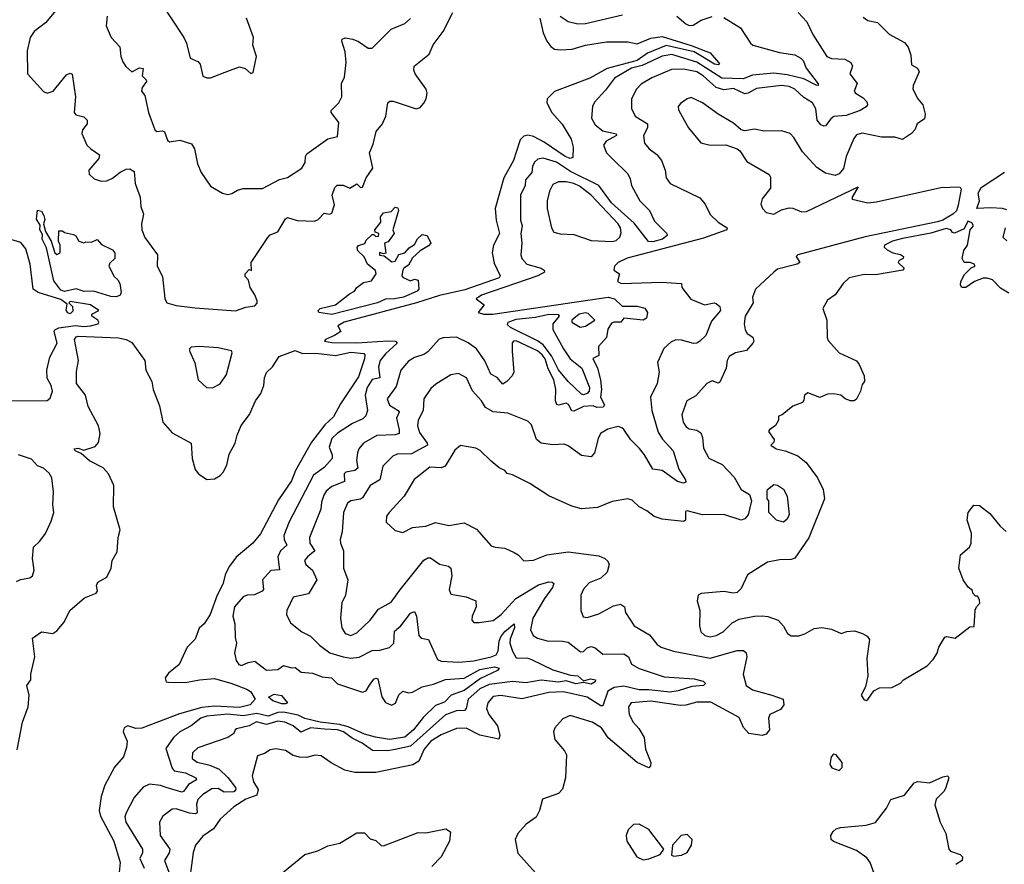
# Model space of a CAD drawing. Extents: x 1552294 to 1694791, y 811929 to 917222.
# Tile 476 of 643: x 1680772 to 1685895, y 848256 to 852647. Entities that reach past the tile are written whole.
import ezdxf

# ---------------------------------------------------------------- set-up
doc = ezdxf.new("R2010")
doc.units = 0

msp = doc.modelspace()

# ---------------------------------------------------------------- linework, layer by layer
at = {"layer": '0CON10XD'}
for points in [[(1681493.1, 852755), (1681625.7, 852555), (1681640, 852525), (1681657.7, 852447.7), (1681698.8, 852428.8), (1681710, 852415), (1681725, 852353.3), (1681745, 852343.8), (1681765, 852343.8), (1681863.3, 852383.3), (1681915, 852401.2), (1681945, 852393.3), (1681975, 852367.5), (1681987, 852373), (1682003.3, 852455), (1681984.3, 852515), (1681987.5, 852555), (1681951.2, 852655)], [(1680968.8, 852705), (1680905, 852630.4), (1680846.9, 852585), (1680825.3, 852555), (1680810.3, 852485), (1680812.9, 852365), (1680895, 852272.9), (1680915, 852264.5), (1680945.2, 852274.8), (1681015, 852360), (1681035, 852368.8), (1681043.9, 852363.9), (1681062.1, 852245), (1681054.2, 852165), (1681062.9, 852152.9), (1681105, 852141.5), (1681122.5, 852125), (1681122.2, 852105), (1681098.5, 852075), (1681095.5, 852055), (1681121.5, 851995), (1681141.4, 851975), (1681186, 851945), (1681182.5, 851925), (1681132, 851865), (1681133, 851843), (1681159.7, 851819.7), (1681195, 851806.9), (1681225, 851809.5), (1681255, 851822.2), (1681295, 851854.4), (1681325, 851869.5), (1681345, 851871.9), (1681367.2, 851857.2), (1681373.2, 851795), (1681398.5, 851725), (1681401.4, 851675), (1681415.5, 851635), (1681405.7, 851585), (1681407.5, 851555), (1681422, 851515), (1681488.2, 851425), (1681486.5, 851365), (1681515, 851312.5), (1681527.4, 851197.4), (1681537.1, 851175), (1681585, 851160.8), (1681685, 851148.6), (1681895, 851132.7), (1681947.6, 851152.4), (1681995, 851160), (1682006.6, 851173.4), (1682007.9, 851185), (1681995, 851215.6), (1681970, 851255), (1681962.4, 851292.4), (1681945, 851312), (1681944.7, 851325), (1681965, 851347.5), (1681977, 851343), (1681976.2, 851385), (1682062.2, 851515), (1682075, 851527.5), (1682115.4, 851544.6), (1682155, 851612), (1682165, 851618.1), (1682215, 851602.5), (1682305, 851600), (1682325, 851608.1), (1682355, 851640.8), (1682384.2, 851635.8), (1682395, 851641.2), (1682409.6, 851685), (1682396.9, 851735), (1682410.6, 851775), (1682423.7, 851786.3), (1682455, 851787.1), (1682489.1, 851770.9), (1682525, 851793.3), (1682545, 851774), (1682555, 851776.2), (1682574.4, 851825), (1682609.5, 851875), (1682591.8, 851955), (1682610.4, 851999.6), (1682626.9, 852065), (1682658.8, 852105), (1682677.2, 852145), (1682687.1, 852215), (1682696.6, 852223.4), (1682715, 852222.9), (1682835, 852183.3)], [(1684822.5, 852685), (1684867.5, 852635), (1684899.1, 852569.1), (1684970.6, 852455), (1684995, 852445.4), (1685065, 852441.1), (1685095.7, 852425), (1685105.5, 852405), (1685090.9, 852365), (1685129.2, 852315), (1685113.3, 852275), (1685120, 852265), (1685160.7, 852240.7), (1685179.2, 852219.2), (1685182.2, 852205), (1685176, 852194), (1685145.1, 852174.9), (1685071.6, 852148.4), (1685007, 852143), (1684992, 852132), (1684965, 852094.5), (1684955, 852092.5), (1684940.2, 852100.2), (1684921.3, 852125), (1684913.2, 852183.2), (1684897.3, 852215), (1684851.7, 852241.7), (1684804.5, 852285), (1684775, 852299.5), (1684735, 852304.3), (1684605, 852289.1), (1684561.9, 852265), (1684545, 852261.7), (1684485, 852288.3), (1684435, 852282.7), (1684395, 852294.8), (1684328.4, 852355), (1684295, 852376), (1684225, 852390.5), (1684162.9, 852387.1), (1684061.4, 852345), (1684005, 852312.5), (1683980, 852285), (1683954.4, 852235), (1683955.6, 852185), (1683974.5, 852145), (1684038.5, 852105), (1684037.8, 852085), (1684017.8, 852045), (1684021.9, 852005), (1684047.5, 851975), (1684086.5, 851946.5), (1684110.4, 851915), (1684130.4, 851865), (1684135.4, 851825.4), (1684155.4, 851795.4), (1684310.5, 851720.5), (1684338.3, 851688.3), (1684364.4, 851634.4), (1684406, 851595), (1684451.9, 851565), (1684450, 851555), (1684328.6, 851511.4), (1683933.1, 851406.9), (1683886.2, 851385), (1683866.7, 851365), (1683863.3, 851345), (1683892.5, 851325), (1683882.5, 851285), (1683902.5, 851275), (1684111.7, 851281.7), (1684215, 851276), (1684216.7, 851255), (1684264.2, 851194.2), (1684292.5, 851182.5), (1684335, 851163.8), (1684385, 851175.5), (1684395, 851171.9), (1684414.2, 851155), (1684417.5, 851135), (1684371.2, 851078.8), (1684340.8, 851005), (1684311.2, 850975), (1684295, 850964.4), (1684277.5, 850962.5), (1684215, 850980.7), (1684185, 850981.8), (1684160, 850970), (1684122.5, 850937.5), (1684089.5, 850865), (1684098.6, 850815), (1684088.6, 850755), (1684052.9, 850685), (1684060, 850615), (1684093.2, 850503.2), (1684116.5, 850466.5), (1684172.2, 850405), (1684200.4, 850310.4), (1684235.7, 850255), (1684237.3, 850242.7), (1684225, 850238), (1684195, 850246.7), (1684115, 850303.9), (1684065, 850309.4), (1684022.9, 850385), (1683997, 850417), (1683951.9, 850461.9), (1683915, 850515.5), (1683905, 850525.6), (1683885, 850531.5), (1683831.9, 850518.1), (1683794.1, 850495.9), (1683780.8, 850469.2), (1683762.9, 850395), (1683745, 850374.3), (1683695, 850380.5), (1683625, 850431.1), (1683605, 850439.4), (1683545, 850436.5), (1683485, 850445.5), (1683460.6, 850465), (1683435, 850540), (1683415, 850560), (1683311.1, 850601.1), (1683235, 850608.2), (1683195, 850630.4), (1683174.7, 850664.7), (1683127.1, 850717.1), (1683095.6, 850785), (1683055, 850807.3), (1683015, 850800.9), (1682937.6, 850752.4), (1682911.3, 850728.7), (1682873.5, 850675), (1682871.1, 850615), (1682845.3, 850565), (1682841.2, 850535), (1682851, 850501), (1682892.5, 850445), (1682892.7, 850435), (1682809.9, 850390.1), (1682735, 850387.3), (1682713.1, 850376.9), (1682660.9, 850325), (1682644.7, 850255.2), (1682595.5, 850225), (1682555, 850160.9), (1682545, 850154.2), (1682495, 850145.4), (1682477.3, 850132.7), (1682457.1, 850085), (1682450, 849985), (1682439.4, 849945), (1682440.8, 849925), (1682456.7, 849885), (1682456.7, 849795), (1682478.2, 849735), (1682466.9, 849655), (1682448.5, 849615), (1682440.8, 849535), (1682447.5, 849485), (1682464.4, 849455), (1682495, 849445.5), (1682525, 849458.8), (1682595.8, 849524.2), (1682638.6, 849581.4), (1682705, 849618.5), (1682748.8, 849681.2), (1682875, 849837.5), (1682895, 849849.5), (1682908.5, 849848.5), (1682955, 849816.4), (1683003.3, 849805), (1683014.6, 849794.6), (1683019.2, 849755), (1683006.7, 849685), (1683015, 849660), (1683095, 849646.7), (1683145, 849626.2), (1683146.5, 849595), (1683125.6, 849545), (1683124.4, 849525), (1683135, 849512.9), (1683162.1, 849512.1), (1683235, 849523.8), (1683276.9, 849555), (1683352.5, 849637.5), (1683471.7, 849708.3), (1683524.5, 849724.5), (1683542.5, 849722.5), (1683550, 849715), (1683543.8, 849695), (1683501.7, 849638.3), (1683442.3, 849535), (1683428.9, 849475), (1683442.9, 849445), (1683465, 849431.5), (1683516.6, 849416.6), (1683595.7, 849415.7), (1683625, 849410), (1683690.2, 849360.2), (1683705, 849362.1), (1683725, 849380.9), (1683745, 849387.7), (1683765, 849381.2), (1683805, 849348.2), (1683915, 849350.3), (1683938.5, 849335), (1683955.3, 849295.3), (1683995, 849273.2), (1684125, 849230.4), (1684280.1, 849220.1), (1684327.6, 849207.6), (1684339.4, 849195), (1684330, 849185), (1684269.5, 849180.5), (1684197.1, 849157.1), (1684155, 849150.1), (1684045, 849162.7), (1683995, 849162.5), (1683915, 849181.3), (1683864.9, 849175.1), (1683831.8, 849155), (1683805, 849078.8), (1683795, 849079.4), (1683725, 849124.2), (1683601.8, 849151.8), (1683525, 849149.6), (1683383.8, 849116.2), (1683275, 849133.2), (1683235, 849127.2), (1683206.9, 849095), (1683200.4, 849065), (1683212.5, 849035), (1683257.5, 848975), (1683270, 848925), (1683265, 848906), (1683165, 848927.6), (1683095, 848963.2), (1683045, 848960.8), (1682965, 848928.9), (1682910.8, 848895), (1682875.9, 848855), (1682847.9, 848792.1), (1682817, 848773), (1682625, 848732.9), (1682515, 848732.7), (1682464, 848745), (1682393, 848783), (1682340.5, 848819.5), (1682307.7, 848822.3), (1682265, 848811.4), (1682227.5, 848812.5), (1682195, 848821.3), (1682155, 848846.6), (1682105, 848855.2), (1682075, 848851.4), (1682045, 848830.9), (1682009.7, 848820.3), (1681981.5, 848715), (1681987.7, 848685), (1682012.6, 848645), (1682005.4, 848615), (1681948.1, 848595), (1681885.8, 848554.2), (1681815, 848490.6), (1681779.3, 848440.7), (1681725, 848401.4), (1681685.6, 848355), (1681673.3, 848316.7), (1681656.9, 848185)], [(1682835, 852183.3), (1682855, 852190.8), (1682875, 852212.5), (1682886.7, 852235), (1682892.2, 852265), (1682887.1, 852285), (1682829.1, 852365), (1682821.9, 852385), (1682824.2, 852405), (1682902.8, 852467.2), (1682923.4, 852516.6), (1682975.6, 852585), (1683024.5, 852685)], [(1681225.8, 852665), (1681221.4, 852615), (1681246.9, 852555), (1681292.9, 852505), (1681297.8, 852455), (1681307.8, 852427.8), (1681323.8, 852403.8), (1681355, 852375.8), (1681394.2, 852395.8), (1681413.4, 852393.4), (1681409.5, 852355), (1681429.4, 852335), (1681430.8, 852325), (1681408.9, 852295), (1681405.6, 852275.6), (1681422.1, 852252.1), (1681441.4, 852165), (1681475, 852073.8), (1681485.8, 852065.8), (1681515, 852068.6), (1681525, 852064), (1681540.2, 852020.2), (1681551.5, 852011.5), (1681605, 852020), (1681665, 852001.5), (1681680.9, 851975), (1681697.3, 851897.3), (1681715, 851852.5), (1681765, 851781.2), (1681826.2, 851745), (1681855, 851738.1), (1681875, 851742.5), (1681905, 851761.2), (1681935, 851770), (1682035, 851769.2), (1682123.8, 851816.2), (1682165, 851825.6), (1682239.4, 851875), (1682257.5, 851905), (1682258.1, 851935), (1682265, 851949.2), (1682375, 852027.5), (1682425, 852038.8), (1682432.2, 852112.2), (1682391.9, 852165), (1682391.4, 852175), (1682431.4, 852215), (1682446.9, 852245), (1682445.8, 852315), (1682461.5, 852348.5), (1682470.8, 852425), (1682465, 852480), (1682447.5, 852535), (1682450, 852545), (1682465, 852553.3), (1682505, 852546), (1682535, 852533.8), (1682585, 852498.8), (1682605, 852498.8), (1682705, 852597.3), (1682775, 852627.8), (1682805, 852652.9)], [(1683477.6, 852655), (1683495, 852579.2), (1683513.8, 852535), (1683535, 852506.7), (1683555, 852493.8), (1683585, 852489.6), (1683646.3, 852493.7), (1683715, 852513.6), (1683825, 852531.8), (1683935, 852532.5), (1683985, 852521.9), (1684055, 852551.5), (1684115, 852558.8), (1684265, 852512.5), (1684363.3, 852475), (1684407.5, 852425), (1684412.5, 852415), (1684408.3, 852411.7), (1684387.5, 852415), (1684325, 852454.3), (1684280.3, 852480.3), (1684135, 852512.2), (1684037.9, 852472.1), (1683985, 852435.2), (1683827.4, 852392.6), (1683737.8, 852342.2), (1683555, 852272.9), (1683515.6, 852235), (1683514.4, 852215), (1683540.9, 852165), (1683594.1, 852104.1), (1683640.4, 852025), (1683651.1, 851985), (1683649.5, 851930.5), (1683635, 851925.8), (1683610, 851935), (1683500, 852010), (1683445, 852039.7), (1683415, 852047.3), (1683395, 852041.8), (1683375, 852022.7), (1683352.7, 851952.7), (1683340.3, 851915), (1683290.4, 851825), (1683246.3, 851665), (1683250.4, 851605), (1683267.5, 851535), (1683236.4, 851475), (1683229.6, 851435), (1683240.7, 851380.7), (1683272.3, 851315), (1683266.1, 851305), (1683088.3, 851241.7), (1682955, 851212.1), (1682835.9, 851174.1), (1682460, 851075), (1682426.7, 851055), (1682443.3, 851025), (1682410, 851005), (1682362.5, 850985), (1682357.5, 850975), (1682395, 850968.5), (1682526.2, 850966.2), (1682687.3, 850977.3), (1682727.5, 850975), (1682735.7, 850965), (1682675, 850909.6), (1682646.3, 850875), (1682637.7, 850842.3), (1682645.2, 850784.8), (1682605, 850775.8), (1682579.8, 850735), (1682569.1, 850695), (1682580.4, 850615), (1682572.9, 850587.1), (1682557.6, 850572.4), (1682502.5, 850547.5), (1682425, 850496.7), (1682395, 850469.1), (1682381.6, 850425), (1682398, 850385), (1682396.7, 850365), (1682355, 850319.2), (1682300.6, 850279.4), (1682173, 850037), (1682146.5, 849965), (1682148.2, 849945), (1682161.5, 849915), (1682128.5, 849885), (1682115.3, 849855), (1682123.2, 849786.8), (1682077.5, 849782.5), (1682034.7, 849735.3), (1682040, 849685), (1682033.9, 849676.1), (1681993.8, 849656.2), (1681955, 849654.5), (1681935, 849646.4), (1681888.4, 849595), (1681880.4, 849545), (1681890.4, 849505), (1681891.8, 849435), (1681898.9, 849405), (1681888.6, 849355), (1681897.1, 849315), (1681912, 849295), (1681925, 849290), (1681960, 849305), (1681995, 849311.5), (1682055.4, 849265.4), (1682115, 849268.5), (1682145, 849290), (1682185, 849277.5), (1682205, 849279.5), (1682235.4, 849255.4), (1682295, 849249.2), (1682345, 849230), (1682393.8, 849225), (1682425, 849193.8), (1682555, 849150.8), (1682575, 849156.9), (1682592.4, 849187.6), (1682615, 849218.9), (1682625, 849224.2), (1682635, 849220), (1682655, 849125.7), (1682675, 849097.5), (1682706.9, 849083.1), (1682726.7, 849093.3), (1682745, 849137.1), (1682765, 849155.6), (1682795, 849147.7), (1682815, 849149.7), (1682865, 849178), (1682925, 849192.5), (1682986.7, 849216.7), (1683085, 849223.8), (1683165, 849268.4), (1683241.5, 849281.5), (1683265.6, 849275), (1683256.9, 849263.1), (1683169, 849221), (1683085, 849158.4), (1683017.1, 849135), (1682981.9, 849098.1), (1682935, 849081.9), (1682871.7, 849018.3), (1682821.2, 848955), (1682775, 848917.4), (1682695, 848904.1), (1682623.4, 848916.6), (1682565, 848931.6), (1682479.8, 848969.8), (1682435, 848983.3), (1682335, 848994.1), (1682255, 849013.5), (1682220.2, 849030.2), (1682145, 849046.2), (1682114.9, 849045.1), (1682065, 849026.2), (1682005, 849039), (1681935, 849027.3), (1681855, 849035.7), (1681745, 849026.5), (1681713.3, 849015), (1681664.4, 848975), (1681604.5, 848945), (1681572.2, 848915), (1681532, 848858), (1681565.3, 848755.3), (1681575, 848742.2), (1681635, 848730.4), (1681688.6, 848705), (1681691.2, 848695), (1681650.1, 848669.9), (1681625, 848635.3), (1681615, 848630.8), (1681534.2, 848654.2), (1681504.8, 848665.2), (1681447.6, 848672.4), (1681413.3, 848656.7), (1681367.6, 848602.4), (1681325, 848523.8), (1681318, 848502), (1681323.8, 848475), (1681410.9, 848335), (1681410.4, 848315), (1681396.4, 848285), (1681419.2, 848235)], [(1684435, 852658.5), (1684521.4, 852605), (1684574.4, 852525), (1684586.9, 852515), (1684725, 852476.2), (1684805, 852464.1), (1684836.4, 852446.4), (1684847.3, 852435), (1684862.8, 852395), (1684926.5, 852313.5), (1684925.4, 852304.6), (1684915, 852306.7), (1684851, 852339), (1684765, 852359.4), (1684695, 852368.3), (1684585, 852358.3), (1684535, 852338.6), (1684425, 852343.6), (1684295, 852426.5), (1684165, 852466.4), (1684115, 852457.2), (1684010.5, 852409.5), (1683955, 852395.1), (1683867.1, 852342.9), (1683820.3, 852279.7), (1683761.5, 852218.5), (1683751.9, 852195), (1683747.3, 852135), (1683765, 852099.4), (1683805, 852069.3), (1683875, 852053.8), (1683877.5, 852045), (1683822.9, 852015), (1683809.2, 851995), (1683823.9, 851955), (1683855, 851925.4), (1683935.6, 851845), (1683948.7, 851818.7), (1683955.5, 851785), (1683997.5, 851705), (1684047.7, 851655), (1684075, 851598.9), (1684138.1, 851535), (1684140, 851525), (1684116.2, 851505), (1684065, 851491.6), (1684043, 851493), (1683969.4, 851589.4), (1683850.4, 851695), (1683784.5, 851785), (1683638.3, 851858.3), (1683565, 851906.7), (1683495, 851926.1), (1683467.5, 851922.5), (1683451.9, 851908.1), (1683440, 851885), (1683437.1, 851852.9), (1683404.1, 851815), (1683400.7, 851785), (1683376.9, 851735), (1683376.5, 851633.5), (1683376.7, 851605), (1683386.1, 851575), (1683379.7, 851535), (1683384.7, 851485), (1683379.6, 851425), (1683384.5, 851405), (1683410, 851375), (1683485, 851354.6), (1683500.6, 851345), (1683501.5, 851335), (1683467.8, 851315), (1683174.2, 851215), (1683146.7, 851195), (1683187.5, 851165), (1683157.5, 851125), (1683185.6, 851115.6), (1683232.5, 851115), (1683833.4, 851203.4), (1683865.7, 851195), (1683907.1, 851157.1), (1683937.9, 851157.9), (1683985, 851157.1), (1684025, 851146.5), (1684037.7, 851125), (1684033, 851095), (1684015, 851085.2), (1683915, 851095.6), (1683900, 851075), (1683865.2, 851074.8), (1683851.2, 851068.8), (1683832.3, 851037.7), (1683824.7, 850995), (1683782.6, 850947.4), (1683785, 850900.4), (1683754.3, 850885), (1683777.2, 850835), (1683793.9, 850773.9), (1683798, 850725), (1683793.1, 850685), (1683814.3, 850645), (1683807, 850633), (1683775, 850630.5), (1683755, 850639.5), (1683705, 850635.6), (1683655, 850610.8), (1683645, 850613.5), (1683626.2, 850646.2), (1683615, 850652.8), (1683575, 850643.2), (1683566.7, 850646.7), (1683559.5, 850665), (1683560.9, 850725), (1683550, 850775), (1683521.1, 850831.1), (1683505, 850882.9), (1683490.4, 850905), (1683465, 850925.8), (1683355, 850976.9), (1683341.2, 850975), (1683333.8, 850966.2), (1683333.2, 850923.2), (1683342.7, 850815), (1683333.3, 850795), (1683306.9, 850765), (1683285, 850752.2), (1683255.8, 850785.8), (1683223.5, 850803.5), (1683192.5, 850872.5), (1683148.9, 850935), (1683105, 850967.5), (1683045, 850996.2), (1682975, 850992.2), (1682954.5, 850985.5), (1682895, 850919.5), (1682874.6, 850905.4), (1682825, 850890), (1682795, 850872.3), (1682753.8, 850825), (1682731, 850739), (1682684.4, 850675), (1682695, 850642.2), (1682741.5, 850615), (1682745.8, 850605.8), (1682732.8, 850575), (1682746.5, 850515), (1682745.5, 850495), (1682725, 850489.1), (1682630, 850485), (1682560.6, 850445), (1682536.4, 850415), (1682529.2, 850395), (1682524.7, 850355.3), (1682530.3, 850315), (1682515, 850302.7), (1682468.1, 850295), (1682460, 850285), (1682461.5, 850245), (1682395, 850219.4), (1682366.8, 850195), (1682354.1, 850175), (1682342, 850138), (1682338.4, 850101.6), (1682278.9, 849955), (1682281.8, 849925), (1682307.2, 849885), (1682269.1, 849855), (1682253.6, 849835), (1682259.5, 849815), (1682295.5, 849785), (1682318, 849735), (1682275, 849661.8), (1682194, 849645), (1682161.2, 849575), (1682160, 849555), (1682180.3, 849510.3), (1682240, 849465), (1682285, 849441.4), (1682330.6, 849395), (1682385.7, 849355), (1682455, 849333.5), (1682495, 849327.5), (1682537, 849333), (1682605, 849366.9), (1682645, 849368.7), (1682695, 849382.5), (1682718.7, 849405), (1682722.4, 849467.6), (1682755.2, 849494.8), (1682805, 849561.1), (1682825, 849569.2), (1682836.2, 849545), (1682847.8, 849445), (1682861.3, 849431.3), (1682898, 849425), (1682945, 849320), (1682965, 849312.5), (1683057, 849307), (1683135, 849314), (1683225, 849333.8), (1683250.3, 849345), (1683261, 849365), (1683266.4, 849415), (1683275, 849437.4), (1683295, 849465.6), (1683345, 849505.6), (1683345.7, 849485.7), (1683323, 849427), (1683321.3, 849405), (1683335, 849363.4), (1683355, 849328.8), (1683415, 849326.9), (1683435, 849320.4), (1683545, 849266.7), (1683638.2, 849238.2), (1683675, 849235.2), (1683705, 849210), (1683740.8, 849219.2), (1683766.7, 849215), (1683765.5, 849205), (1683745, 849191.6), (1683705, 849200), (1683665, 849193.5), (1683615, 849208.9), (1683575, 849202.3), (1683485, 849212.7), (1683405, 849198.9), (1683335, 849206.5), (1683215, 849191.2), (1683165, 849167.4), (1683104.4, 849115), (1683095.2, 849064.8), (1683086.7, 849055), (1683045, 849052.7), (1682987.5, 849032.5), (1682805, 848870.5), (1682725, 848851.7), (1682685, 848846.2), (1682607.6, 848847.6), (1682553.5, 848885), (1682500.7, 848910.7), (1682455.7, 848945), (1682425, 848954), (1682358, 848958), (1682285, 848965.6), (1682235, 848941.8), (1682195, 848975.8), (1682151.4, 848995), (1682115, 848999.8), (1682055, 848982.1), (1682004.4, 848995.6), (1681965, 848976.3), (1681899.5, 848960.5), (1681892, 848955), (1681886.2, 848935), (1681854.3, 848915), (1681698.3, 848861.7), (1681671.2, 848835), (1681669.6, 848805), (1681695, 848787.1), (1681760.4, 848770.4), (1681809.7, 848749.8), (1681855, 848706.4), (1681894.6, 848655), (1681895.9, 848645), (1681885, 848631.6), (1681835, 848630.2), (1681805, 848649.3), (1681771.2, 848648.8), (1681725, 848619.1), (1681697.6, 848592.4), (1681690.9, 848569.1), (1681695, 848522.5), (1681685, 848518), (1681655, 848521), (1681585, 848543.2), (1681565, 848542.3), (1681516.2, 848505), (1681498.5, 848475), (1681501.8, 848405), (1681552.2, 848335), (1681549.5, 848315), (1681525.3, 848275), (1681546.8, 848215)], [(1683583.8, 852665), (1683625, 852636.8), (1683675, 852625.9), (1683715, 852626.8), (1683907.8, 852672.2)], [(1684190.8, 852665), (1684236.9, 852625), (1684255, 852617.1), (1684275, 852618.5), (1684318, 852645), (1684375, 852663.8)], [(1685160.7, 852660.7), (1685185, 852642.5), (1685235, 852632), (1685295, 852571.2), (1685375, 852528.8), (1685394.2, 852504.2), (1685408, 852462), (1685412.5, 852412.5), (1685443.3, 852395), (1685452, 852375), (1685420, 852305), (1685418.8, 852285), (1685444, 852235), (1685470, 852205), (1685483.5, 852155), (1685478.7, 852131.3), (1685441.5, 852105), (1685429.1, 852075), (1685411.8, 852055), (1685365, 852024.1), (1685325, 852035.4), (1685255, 852036.5), (1685155, 852056.9), (1685125, 852048), (1685110.9, 852029.1), (1685071.4, 851935), (1685057.6, 851872.4), (1685035.8, 851845), (1685015, 851836.9), (1684965, 851849.6), (1684919, 851879), (1684845, 851960), (1684800, 852035), (1684780, 852055), (1684735, 852069.2), (1684645, 852067.5), (1684595, 852077.1), (1684545, 852069.2), (1684525, 852074.2), (1684485, 852109.2), (1684405.4, 852155.4), (1684324.6, 852214.6), (1684265, 852242.5), (1684245, 852236.2), (1684209.1, 852210.9), (1684198, 852195), (1684198.8, 852178.8), (1684228, 852125), (1684252, 852085), (1684315, 852006.2), (1684365, 851994.2), (1684445, 851995.7), (1684505, 851976), (1684518.8, 851965), (1684555, 851910), (1684671.2, 851841.2), (1684677.3, 851827.3), (1684678.3, 851771.7), (1684634.6, 851715.4), (1684627.3, 851687.3), (1684635.7, 851665), (1684656.2, 851645), (1684695, 851635.5), (1684735, 851658.8), (1684775, 851668.5), (1684795, 851667.8), (1684838.7, 851648.7), (1684865, 851649.7), (1685135, 851777.5), (1685103.8, 851725), (1685103.8, 851713.8), (1685184.7, 851694.7), (1685229.5, 851700.5), (1685565, 851774), (1685657.8, 851777.8), (1685665.7, 851775.7), (1685670.2, 851765), (1685655, 851682), (1685645, 851652.7), (1685625.9, 851635), (1685574.6, 851605), (1685546.3, 851596.4), (1685171.4, 851518.6), (1684820, 851425), (1684811.2, 851415), (1684831.2, 851385), (1684816, 851375), (1684715, 851349.7), (1684696.2, 851335)], [(1685908.3, 851658.3), (1685885.2, 851665.2), (1685825, 851668.4), (1685751.7, 851665), (1685764.8, 851705), (1685758.8, 851745), (1685775, 851773.7), (1685895, 851854.2)], [(1683855, 851494.3), (1683875, 851499.2), (1683894.4, 851515.6), (1683901.9, 851538.1), (1683897.8, 851565), (1683886.2, 851585), (1683745.4, 851735), (1683685, 851780.8), (1683654.7, 851795.3), (1683615, 851804.3), (1683575.3, 851804.7), (1683545, 851790), (1683528, 851755), (1683516.7, 851705), (1683515.4, 851665), (1683537.8, 851565), (1683551.5, 851541.5), (1683583.4, 851533.4), (1683655, 851530.6), (1683745, 851499.4), (1683855, 851494.3)], [(1682395, 851114.7), (1682327.5, 851125), (1682324.4, 851135), (1682334.3, 851145), (1682415.4, 851164.6), (1682487.6, 851222.4), (1682514, 851236), (1682525.5, 851255), (1682559.8, 851280.2), (1682601.3, 851288.7), (1682626.2, 851325), (1682623, 851343), (1682581.2, 851375), (1682563.8, 851413.8), (1682531.2, 851445), (1682527, 851463), (1682535, 851472.5), (1682566.7, 851483.3), (1682575, 851500), (1682605, 851530), (1682615, 851530), (1682625, 851520), (1682638.3, 851521.7), (1682640, 851535), (1682621.7, 851541.7), (1682620, 851555), (1682650, 851595), (1682648.3, 851621.7), (1682665, 851642.5), (1682705, 851650), (1682725, 851672.5), (1682738.3, 851668.3), (1682742.5, 851655), (1682712.5, 851555), (1682720, 851535), (1682688.3, 851491.7), (1682670, 851485), (1682677, 851433), (1682665, 851430), (1682643.6, 851436.4), (1682643, 851423), (1682668.3, 851418.3), (1682708.3, 851388.3), (1682725, 851391.2), (1682743.6, 851426.4), (1682776, 851435), (1682798.6, 851461.4), (1682825, 851477.5), (1682841.9, 851508.1), (1682865, 851530.8), (1682892.5, 851525), (1682910, 851485), (1682898.8, 851471.2), (1682854.6, 851445.4), (1682815, 851408), (1682795, 851370), (1682770, 851355), (1682764.2, 851344.2), (1682760, 851315), (1682766.4, 851306.4), (1682805, 851290), (1682825, 851298), (1682845, 851292.5), (1682848.8, 851245), (1682840, 851235), (1682768.8, 851205), (1682722.5, 851195), (1682675, 851193.8), (1682633.8, 851175), (1682395, 851114.7)], [(1681275, 851206.4), (1681245, 851207.8), (1681155, 851235.6), (1681106.4, 851233.6), (1681065, 851246.9), (1681005, 851234.2), (1680985, 851241), (1680949.1, 851289.1), (1680910.3, 851460.3), (1680888.9, 851505), (1680890.8, 851530.8), (1680875.6, 851555), (1680878.8, 851578.8), (1680859.8, 851609.8), (1680864, 851656), (1680885, 851651.1), (1680898, 851628), (1680902.7, 851607.3), (1680895.8, 851585), (1680905.8, 851545), (1680936, 851495), (1680954.5, 851434.5), (1680965, 851426.7), (1680982.5, 851435), (1680982.5, 851475), (1680973.3, 851495), (1680975, 851550), (1680995, 851550), (1681005, 851540), (1681050.7, 851530.7), (1681063, 851523), (1681080, 851495), (1681105, 851487.5), (1681115, 851492.5), (1681145, 851490), (1681175, 851503.3), (1681198, 851478), (1681255, 851451.1), (1681265.7, 851435), (1681266.9, 851405), (1681239.7, 851380.3), (1681236.2, 851365), (1681262.4, 851312.4), (1681281.4, 851295), (1681292.2, 851275), (1681299.1, 851230.9), (1681295, 851214.3), (1681275, 851206.4)], [(1685917.5, 851225), (1685875, 851250.6), (1685833.6, 851293.6), (1685805, 851303.6), (1685785, 851302.9), (1685738.8, 851285), (1685695, 851254.2), (1685673.8, 851253.8), (1685667.5, 851267.5), (1685668.9, 851285), (1685687.8, 851322.2), (1685722.9, 851357.1), (1685742.5, 851365), (1685737.5, 851375), (1685717.5, 851385), (1685685, 851384.3), (1685675.4, 851405), (1685683.8, 851446.2), (1685703.1, 851475), (1685716.4, 851553.6), (1685734.2, 851575), (1685725, 851591.4), (1685705, 851600), (1685685, 851560), (1685635, 851537.5), (1685625, 851540), (1685616.2, 851555), (1685591.6, 851561.6), (1685512.2, 851537.8), (1685365, 851510), (1685312.5, 851495), (1685272, 851475), (1685268.8, 851465), (1685285, 851451.1), (1685315, 851435.5), (1685355, 851426.9), (1685370, 851415), (1685367.5, 851405), (1685347.5, 851395), (1685342.5, 851385), (1685373.3, 851355), (1685366.7, 851345), (1685225, 851320), (1685165, 851321.3), (1685086.7, 851305), (1685056.7, 851275), (1685015, 851216.7), (1684975, 851189.2), (1684950.6, 851145), (1684970.4, 851085), (1684973, 850993), (1684978.3, 850978.3), (1685035, 850914.4), (1685125, 850873.8), (1685140, 850855), (1685166, 850795), (1685167.5, 850765), (1685155, 850750), (1685146.2, 850715), (1685125.6, 850674.4), (1685114.2, 850665.8), (1685094.1, 850665.9), (1685066.7, 850675), (1685044.3, 850694.3), (1685005, 850702.5), (1684975, 850699.4), (1684935, 850682.9), (1684872.6, 850707.4), (1684854.5, 850695.5), (1684852, 850668), (1684845, 850656.7), (1684795, 850638), (1684738, 850592), (1684720, 850585), (1684720, 850565), (1684703.6, 850536.4), (1684672.5, 850515), (1684667.5, 850505), (1684697.5, 850465), (1684695, 850450), (1684680, 850435), (1684707.5, 850415), (1684755, 850405.4), (1684819.6, 850379.6), (1684863.3, 850345), (1684921.8, 850265), (1684951.9, 850205), (1684959.2, 850155), (1684876.8, 849953.2), (1684805, 849846.7), (1684785, 849839.5), (1684725, 849838.1), (1684663.1, 849826.9), (1684559.1, 849760.9), (1684525, 849690), (1684505, 849669.2), (1684485, 849665.7), (1684436.1, 849673.9), (1684317, 849663), (1684302.5, 849655), (1684296.7, 849625), (1684310, 849575), (1684308.1, 849495), (1684315.7, 849465), (1684336.2, 849445), (1684365, 849437.5), (1684395, 849444.6), (1684431.5, 849465), (1684479.2, 849510.8), (1684515, 849530.6), (1684594.3, 849545.7), (1684635, 849547.1), (1684665, 849544.3), (1684718, 849525), (1684745, 849493.3), (1684766, 849455), (1684785, 849442.9), (1684825.7, 849444.3), (1684855.9, 849454.1), (1684905, 849482), (1684945, 849486.2), (1684995, 849477.3), (1685045, 849455.8), (1685075, 849466.7), (1685115, 849470), (1685156.7, 849455), (1685181.7, 849441.7), (1685193.3, 849425), (1685178.8, 849325), (1685183.8, 849235), (1685171.7, 849178.3), (1685150, 849135), (1685163, 849113), (1685175, 849107.5)], [(1685907.5, 851497.5), (1685889.2, 851515), (1685901.1, 851565)], [(1680685, 850664.4), (1680915, 850666.7), (1680930.7, 850679.3), (1680942, 850715), (1680935.8, 850745), (1680915, 850782.5), (1680913.5, 850825), (1680927.9, 850892.1), (1680966.9, 850965), (1680950.6, 851025), (1680954.6, 851035), (1680975.2, 851044.8), (1681062.7, 851057.3), (1681105, 851051.9), (1681140, 851055), (1681180, 851065), (1681182.5, 851075), (1681177.5, 851085), (1681146.7, 851105), (1681147.5, 851115), (1681182.5, 851135), (1681140, 851165), (1681035, 851181.1), (1681027.3, 851175), (1681046.4, 851156.4), (1681047.7, 851132.3), (1681035, 851117.3), (1681022.3, 851122.3), (1681013.8, 851136.2), (1681017.7, 851167.7), (1680985, 851191.5), (1680868.2, 851228.2), (1680841.6, 851245), (1680826.2, 851375), (1680802.9, 851455), (1680778.3, 851488.3), (1680725, 851504.6)], [(1684696.2, 851335), (1684600.8, 851245), (1684583.6, 851205), (1684588.6, 851175), (1684547.1, 851105), (1684541.2, 851065), (1684546.2, 851035), (1684556.1, 851016.1), (1684586.1, 850996.1), (1684591.2, 850975), (1684585.8, 850965), (1684552.4, 850927.6), (1684495.8, 850914.2), (1684463.3, 850895), (1684452, 850875), (1684447.1, 850835), (1684415, 850762.5), (1684405, 850757.5), (1684375, 850770), (1684346.7, 850755), (1684289.5, 850690.5), (1684242.9, 850665), (1684217.2, 850592.8), (1684223.8, 850555), (1684239.4, 850529.4), (1684255, 850519.6), (1684295, 850513.5), (1684315, 850499.3), (1684324.5, 850475), (1684329.2, 850419.2), (1684357.3, 850367.3), (1684426.7, 850335), (1684488.7, 850268.7), (1684525.6, 850205), (1684568.7, 850178.7), (1684579.2, 850145), (1684561.7, 850071.7), (1684545, 850051.9), (1684525, 850045.5), (1684435, 850074.2), (1684325, 850071.8), (1684245, 850093.8), (1684235, 850090), (1684236, 850045), (1684225, 850038), (1684115, 850050.3), (1684073.3, 850063.3), (1684035, 850093.8), (1683995, 850113.3), (1683958.7, 850148.7), (1683935, 850155.7), (1683855, 850141.9), (1683778.7, 850111.3), (1683695, 850102.9), (1683645, 850117.8), (1683525, 850171.4), (1683425, 850235.6), (1683335, 850280.8), (1683308.1, 850288.1), (1683295, 850303.8), (1683266.7, 850316.7), (1683225, 850350.8), (1683167, 850407), (1683145, 850419.2), (1683065, 850432.5), (1683035, 850408.6), (1682984.8, 850325.2), (1682965, 850316.6), (1682905, 850320.5), (1682823.5, 850256.5), (1682771.2, 850168.8), (1682694.2, 850085), (1682680.8, 850065), (1682678.8, 850035), (1682725, 849991.2), (1682765, 849981.2), (1682815, 850006.9), (1682885, 850013.5), (1682935, 850032.9), (1683005, 850017.8), (1683085, 850030.9), (1683147.5, 849997.5), (1683225, 849912), (1683245, 849904), (1683295, 849898.6), (1683345, 849877.5), (1683366, 849865), (1683395, 849834), (1683445, 849837.5), (1683515, 849865.4), (1683625, 849880.8), (1683785, 849858.8), (1683816, 849846), (1683831.7, 849831.7), (1683838.1, 849815), (1683827.8, 849775), (1683795.9, 849744.1), (1683735, 849719.2), (1683705, 849685.8), (1683690.6, 849655), (1683690.8, 849575), (1683702.7, 849542.7), (1683725, 849539.2), (1683785, 849557.5), (1683860.8, 849599.2), (1683897.9, 849607.9), (1683918, 849595), (1683922.9, 849565), (1683968.1, 849495), (1684047.9, 849447.9), (1684088.1, 849398.1), (1684108.8, 849385), (1684173.2, 849363.2), (1684365, 849326.7), (1684505, 849366.8), (1684536.9, 849366.9), (1684550.6, 849355), (1684554.4, 849335), (1684535.5, 849245), (1684551.5, 849185), (1684585, 849162.7), (1684685.3, 849135.3), (1684744, 849114), (1684746.7, 849085), (1684729.8, 849060.2), (1684675, 849033.8), (1684668.1, 849015), (1684672.7, 848955), (1684655, 848932.9), (1684634.5, 848925.5), (1684565, 848935.7), (1684537.7, 848967.7), (1684515, 849018.2), (1684368.1, 849098.1), (1684295, 849098.4), (1684237.7, 849082.3), (1684209.1, 849080.9), (1684055, 849103), (1683952.5, 849095), (1683940, 849075), (1683942.7, 849035), (1683963.6, 848995), (1683992.4, 848962.4), (1684020, 848915), (1684027.8, 848855), (1684055.8, 848785), (1684053.3, 848766.7), (1684045, 848757.5), (1683985, 848785.6), (1683833.7, 848913.7), (1683798.2, 848965), (1683750.8, 848995), (1683635, 849029.4), (1683597.9, 849012.1), (1683556.2, 848965), (1683549.2, 848945), (1683556, 848905), (1683606, 848845), (1683615.8, 848825), (1683611.1, 848705), (1683595, 848646.7), (1683575, 848622.9), (1683492.5, 848595), (1683476.2, 848535), (1683458.9, 848501.1), (1683406.2, 848465), (1683363.8, 848415), (1683348.8, 848385), (1683363.3, 848313.3), (1683455, 848212)], [(1683705, 850696.5), (1683695, 850700.5), (1683625, 850765.2), (1683575, 850827), (1683538.4, 850898.4), (1683495.9, 850955.9), (1683465, 850977.3), (1683325, 851046.1), (1683309.7, 851059.7), (1683313.7, 851075), (1683355, 851090.3), (1683455, 851100.7), (1683525.4, 851115.4), (1683574.1, 851114.1), (1683578.2, 851105), (1683545.9, 851065), (1683546, 851036), (1683600.3, 850935), (1683635, 850884.1), (1683697.2, 850835), (1683737, 850735), (1683734.1, 850715), (1683725, 850703.5), (1683705, 850696.5)], [(1683688.6, 851048.6), (1683715, 851053.5), (1683764.2, 851085), (1683730, 851120), (1683715, 851123.6), (1683682.1, 851115), (1683644, 851085), (1683645, 851074.4), (1683688.6, 851048.6)], [(1680944.2, 849455.8), (1680965, 849470), (1681002.5, 849515), (1681032.5, 849575), (1681109.3, 849640.7), (1681170, 849665), (1681176, 849675), (1681171.2, 849705), (1681177.7, 849722.3), (1681225, 849748), (1681247.1, 849795), (1681252.9, 849835), (1681279.3, 849880.7), (1681283.1, 849955), (1681293.5, 849995), (1681258.8, 850115), (1681262, 850225), (1681234.2, 850285), (1681206.3, 850316.3), (1681135, 850352.5), (1681091.4, 850391.4), (1681059.4, 850405), (1681054.2, 850415), (1681075, 850419.6), (1681105, 850409.5), (1681165, 850427.1), (1681181.7, 850448.3), (1681190.5, 850495), (1681181.1, 850535), (1681128.3, 850635), (1681113.3, 850695), (1681067.9, 850755), (1681067.1, 850817.1), (1681078.1, 850875), (1681057.1, 850985), (1681065, 850997.9), (1681075, 851002.2), (1681285, 850992.4), (1681325.6, 850985), (1681355, 850968.7), (1681422.2, 850875), (1681427.2, 850825), (1681458.9, 850765), (1681465.5, 850725), (1681499.1, 850639.1), (1681516.7, 850555), (1681565, 850498.5), (1681663.1, 850445), (1681668.5, 850365), (1681685, 850308.8), (1681702, 850285), (1681745, 850255.7), (1681785, 850258.9), (1681815, 850276.7), (1681830.9, 850295), (1681849.9, 850330.1), (1681862.2, 850387.8), (1681891.8, 850445), (1681902.9, 850487.1), (1681923.5, 850536.5), (1681967.3, 850595), (1681999.2, 850665), (1682026.2, 850703.8), (1682041.6, 850745), (1682044.5, 850785), (1682055, 850813.2), (1682087.7, 850842.3), (1682122.2, 850895), (1682205, 850926.1), (1682242.2, 850912.2), (1682312.6, 850912.6), (1682415, 850900.4), (1682495, 850917.6), (1682561.8, 850911.8), (1682566.8, 850905), (1682565, 850883.3), (1682535, 850789.2), (1682441.1, 850648.9), (1682405, 850582.5), (1682358.8, 850541.2), (1682290.2, 850449.8), (1682206.5, 850303.5), (1682185, 850248.5), (1682118.8, 850151.2), (1682025, 849974.4), (1681984.3, 849925), (1681898.2, 849851.8), (1681863.9, 849806.1), (1681842.1, 849765), (1681828.7, 849711.3), (1681798.8, 849655), (1681761.8, 849555), (1681731.4, 849505), (1681705, 849482.5), (1681685, 849425.8), (1681642.5, 849385), (1681600.5, 849295), (1681545, 849250), (1681527.9, 849225), (1681533.3, 849205), (1681545, 849201.8), (1681635, 849200.3), (1681706.7, 849215), (1681785, 849220.8), (1681875.5, 849195.5), (1681957.5, 849165), (1681975, 849152.5), (1681997.5, 849115), (1681971.2, 849085), (1681915, 849070.4), (1681785, 849078.6), (1681719.9, 849070.1), (1681602.3, 849037.7), (1681407.1, 848962.9), (1681375, 848961.1), (1681335, 848975.4), (1681314.3, 848965), (1681310.5, 848945), (1681331.4, 848895), (1681326.7, 848863.3), (1681312, 848815), (1681265, 848760.6), (1681215, 848667.5), (1681195, 848608.8), (1681185.2, 848535), (1681192.1, 848505), (1681261.9, 848375), (1681294.1, 848265), (1681287, 848195)], [(1681775, 850732.9), (1681815, 850753.1), (1681847.1, 850802.9), (1681877.8, 850915), (1681874.4, 850925), (1681805, 850941.5), (1681705, 850948.3), (1681662.9, 850945), (1681654.4, 850935), (1681655.6, 850925), (1681682.5, 850862.5), (1681700.5, 850775), (1681743.8, 850733.8), (1681775, 850732.9)], [(1680754.6, 849725.4), (1680775, 849735.6), (1680824.4, 849745.6), (1680838, 849755), (1680846.9, 849785), (1680837.8, 849845), (1680842.9, 849905), (1680875.6, 849935), (1680905.5, 849975), (1680935, 850038.8), (1680949.4, 850085), (1680944.4, 850125), (1680948.3, 850191.7), (1680939.2, 850265), (1680925, 850289.6), (1680895, 850314.6), (1680865, 850328.1), (1680832.2, 850362.2), (1680765.3, 850385.3)], [(1684745, 850033.8), (1684710, 850045), (1684670, 850085), (1684670, 850145), (1684660, 850155), (1684660, 850195), (1684662.5, 850205), (1684695, 850230), (1684715, 850226.7), (1684745, 850206.2), (1684765, 850170), (1684775.5, 850075), (1684765, 850050), (1684745, 850033.8)], [(1685175, 849107.5), (1685185, 849112.5), (1685215, 849157.5), (1685245, 849172.5), (1685310, 849175), (1685355, 849197.5), (1685370, 849215), (1685493, 849287), (1685525, 849320), (1685546.1, 849353.9), (1685553.3, 849385), (1685585, 849436.2), (1685595, 849440), (1685639.5, 849430.5), (1685715, 849490), (1685738.3, 849491.7), (1685743.6, 849576.4), (1685750, 849595), (1685767, 849613), (1685765, 849630), (1685755, 849650), (1685745, 849650), (1685730, 849665), (1685728.3, 849678.3), (1685707, 849697), (1685680, 849735), (1685658.8, 849795), (1685666.1, 849863.9), (1685714, 849905), (1685721.9, 849925), (1685723.5, 849975), (1685700.6, 850045), (1685706, 850085), (1685736.4, 850123.6), (1685765, 850121.2), (1685819.7, 850079.7), (1685873.3, 850013.3), (1685905, 849985.8)], [(1680759.1, 848850.9), (1680786.8, 848995), (1680816.4, 849075), (1680820.9, 849135), (1680808.8, 849185), (1680830, 849215), (1680830, 849245), (1680850.8, 849335), (1680838.3, 849431.7), (1680885, 849464), (1680944.2, 849455.8)], [(1682155, 849089.1), (1682135, 849089.5), (1682088.6, 849105), (1682066.2, 849125), (1682095, 849140), (1682133.2, 849133.2), (1682164.3, 849095), (1682155, 849089.1)], [(1685035, 848742.5), (1685051.7, 848758.3), (1685051.2, 848785), (1685020, 848825), (1685005, 848827.5), (1684993.3, 848815), (1684987.5, 848775), (1684997, 848757), (1685035, 848742.5)], [(1685240.8, 848145), (1685195.8, 848265.8), (1685179.3, 848289.3), (1685125, 848327.4), (1685005.5, 848374.5), (1684993.1, 848385), (1684991.2, 848405), (1685003.6, 848426.4), (1685020, 848440), (1685042.5, 848447.5), (1685175, 848459.1), (1685225, 848473.3), (1685282.4, 848547.6), (1685305, 848591.9), (1685375.4, 848614.6), (1685425, 848680), (1685445, 848685.6), (1685505, 848679.2), (1685575, 848710.8), (1685600, 848715), (1685606.2, 848705), (1685590.8, 848655), (1685580.8, 848635), (1685540.8, 848595), (1685533.5, 848565), (1685560.8, 848475), (1685591.2, 848415), (1685605.6, 848335), (1685614.7, 848324.7), (1685665, 848305.9), (1685677.9, 848295), (1685674.5, 848275), (1685642, 848255)], [(1682138.9, 848211.1), (1682255, 848306.2), (1682323.3, 848325), (1682375, 848351.1), (1682436.7, 848365), (1682525, 848419.2), (1682565, 848420), (1682595, 848388), (1682625, 848379.2), (1682652.7, 848352.7), (1682665, 848351.4), (1682845, 848421.4), (1682885, 848420), (1682989.2, 848439.2), (1683013.9, 848423.9), (1683008.5, 848375), (1682964.7, 848295), (1682916.4, 848245)], [(1684015, 848278.8), (1684045, 848283.3), (1684103.6, 848306.4), (1684122.5, 848335), (1684045, 848436.7), (1683995, 848463.8), (1683965, 848463.3), (1683936.7, 848435), (1683926.7, 848405), (1683931.2, 848375), (1683983.3, 848295), (1684015, 848278.8)], [(1684175, 848297.5), (1684215, 848303.8), (1684245, 848317.5), (1684267.5, 848355), (1684270, 848385), (1684245, 848410), (1684212.5, 848405), (1684168.8, 848355), (1684163.6, 848303.6), (1684175, 848297.5)]]:
    msp.add_lwpolyline(points, dxfattribs=at)

doc.saveas('drawing.dxf')
